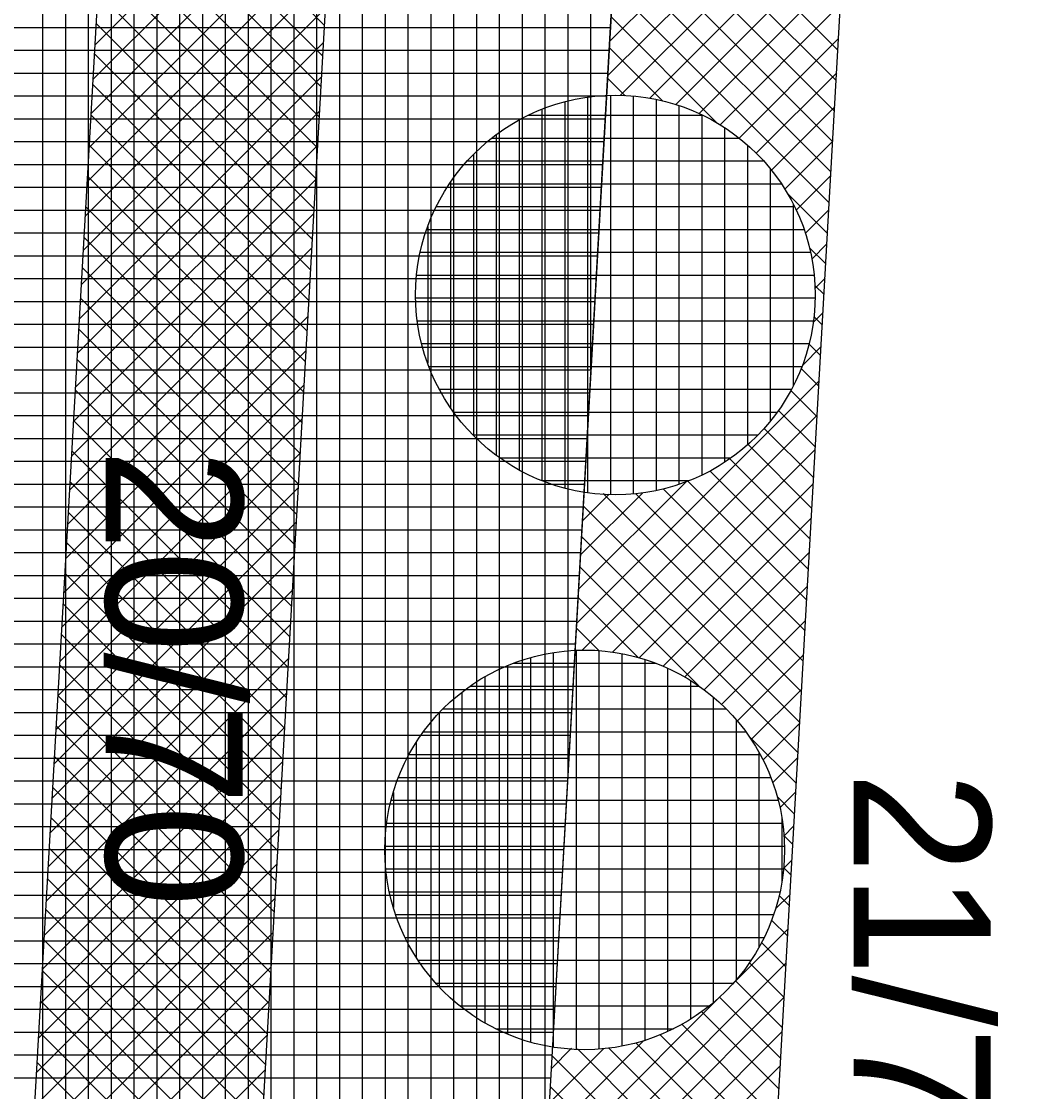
# Model space of a CAD drawing. Extents: x -565346 to -564154, y -1097386 to -1095620.
# Drawn here: x -564268.98 to -564260.14, y -1096745.71 to -1096736.34 of the extents above; entities that cross this region are included whole.
import ezdxf

# ---------------------------------------------------------------- set-up
doc = ezdxf.new("R2010")
doc.units = 0
for name, color, linetype in [('Vrstva 13', 7, 'Continuous'), ('Vrstva 40', 7, 'Continuous'), ('Vrstva 41', 7, 'Continuous'), ('Vrstva 42', 7, 'Continuous'), ('Vrstva 43', 7, 'Continuous'), ('Vrstva 44', 7, 'Continuous')]:
    doc.layers.add(name, color=color, linetype=linetype)

msp = doc.modelspace()

# ---------------------------------------------------------------- linework, layer by layer
at = {"layer": 'Vrstva 13'}
msp.add_line((-564269.4, -1096869.98), (-564261.08, -1096723.43), dxfattribs=at)
at = {"layer": 'Vrstva 41'}
msp.add_lwpolyline([(-564261.2736, -1096726.8397), (-564263.271, -1096726.726), (-564271.397, -1096869.867), (-564273.472, -1096906.437), (-564271.4751, -1096906.5503), (-564269.4, -1096869.98)], close=True, dxfattribs=at)
at = {"layer": 'Vrstva 42'}
for p, q in [((-564266.212, -1096734.4225), (-564268.3359, -1096736.5465)), ((-564261.7022, -1096734.3887), (-564263.8266, -1096736.5132)), ((-564268.2186, -1096734.4791), (-564266.3228, -1096736.3748)), ((-564266.229, -1096734.7224), (-564268.3529, -1096736.8463)), ((-564261.7192, -1096734.6886), (-564263.8436, -1096736.813)), ((-564268.2338, -1096734.7467), (-564266.338, -1096736.6425)), ((-564268.249, -1096735.0144), (-564266.3532, -1096736.9101)), ((-564263.7385, -1096734.9603), (-564261.8423, -1096736.8565)), ((-564261.7362, -1096734.9884), (-564263.734, -1096736.9862)), ((-564266.246, -1096735.0223), (-564268.37, -1096737.1462)), ((-564263.3622, -1096735.0537), (-564261.8271, -1096736.5888)), ((-564268.2641, -1096735.282), (-564266.3684, -1096737.1778)), ((-564263.7536, -1096735.2279), (-564261.8574, -1096737.1241)), ((-564261.7532, -1096735.2883), (-564263.4766, -1096737.0117)), ((-564266.2631, -1096735.3221), (-564268.387, -1096737.4461)), ((-564268.2793, -1096735.5497), (-564266.3836, -1096737.4454)), ((-564263.7688, -1096735.4956), (-564261.8726, -1096737.3918)), ((-564266.2801, -1096735.622), (-564268.404, -1096737.7459)), ((-564261.7702, -1096735.5882), (-564263.248, -1096737.0659)), ((-564263.784, -1096735.7632), (-564261.8878, -1096737.6594)), ((-564268.2945, -1096735.8173), (-564266.3988, -1096737.7131)), ((-564266.2971, -1096735.9219), (-564268.421, -1096738.0458)), ((-564261.7873, -1096735.888), (-564263.0436, -1096737.1444)), ((-564263.7992, -1096736.0309), (-564261.903, -1096737.9271)), ((-564268.3097, -1096736.085), (-564266.414, -1096737.9807)), ((-564266.3141, -1096736.2217), (-564268.438, -1096738.3456)), ((-564261.8043, -1096736.1879), (-564262.8598, -1096737.2434)), ((-564263.8144, -1096736.2985), (-564262.8874, -1096737.2255)), ((-564268.3249, -1096736.3526), (-564266.4292, -1096738.2484)), ((-564261.8213, -1096736.4878), (-564262.6936, -1096737.36)), ((-564266.3311, -1096736.5216), (-564268.4551, -1096738.6455)), ((-564263.8296, -1096736.5662), (-564263.3603, -1096737.0355)), ((-564268.3401, -1096736.6203), (-564266.4444, -1096738.516)), ((-564261.8383, -1096736.7876), (-564262.5439, -1096737.4931)), ((-564266.3482, -1096736.8215), (-564268.4721, -1096738.9454)), ((-564268.3553, -1096736.8879), (-564266.4596, -1096738.7837)), ((-564263.8448, -1096736.8338), (-564263.69, -1096736.9886)), ((-564266.3652, -1096737.1213), (-564268.4891, -1096739.2452)), ((-564268.3705, -1096737.1556), (-564266.4748, -1096739.0513)), ((-564261.8554, -1096737.0875), (-564262.4096, -1096737.6418)), ((-564266.3822, -1096737.4212), (-564268.5061, -1096739.5451)), ((-564268.3857, -1096737.4232), (-564266.49, -1096739.319)), ((-564261.8724, -1096737.3874), (-564262.2919, -1096737.8068)), ((-564266.3992, -1096737.7211), (-564268.5232, -1096739.845)), ((-564268.4009, -1096737.6909), (-564266.5051, -1096739.5866)), ((-564261.8894, -1096737.6872), (-564262.1916, -1096737.9894)), ((-564262.2655, -1096737.8474), (-564261.9182, -1096738.1947)), ((-564268.4161, -1096737.9585), (-564266.5203, -1096739.8543)), ((-564261.9064, -1096737.9871), (-564262.1106, -1096738.1913)), ((-564266.4163, -1096738.0209), (-564268.5402, -1096740.1448)), ((-564268.4313, -1096738.2262), (-564266.5355, -1096740.1219)), ((-564261.9235, -1096738.287), (-564262.0546, -1096738.4181)), ((-564266.4333, -1096738.3208), (-564268.5572, -1096740.4447)), ((-564262.0755, -1096738.3203), (-564261.9334, -1096738.4624)), ((-564268.4465, -1096738.4938), (-564266.5507, -1096740.3896)), ((-564266.4503, -1096738.6207), (-564268.5742, -1096740.7446)), ((-564262.0286, -1096738.65), (-564261.9486, -1096738.73)), ((-564261.9405, -1096738.5868), (-564262.0273, -1096738.6736)), ((-564268.4616, -1096738.7615), (-564266.5659, -1096740.6572)), ((-564266.4673, -1096738.9205), (-564268.5912, -1096741.0444)), ((-564261.9575, -1096738.8867), (-564262.0425, -1096738.9716)), ((-564262.0354, -1096738.9261), (-564261.9638, -1096738.9977)), ((-564268.4768, -1096739.0291), (-564266.5811, -1096740.9249)), ((-564266.4844, -1096739.2204), (-564268.6083, -1096741.3443)), ((-564261.9745, -1096739.1866), (-564262.1388, -1096739.3509)), ((-564262.08, -1096739.1643), (-564261.979, -1096739.2653)), ((-564268.492, -1096739.2968), (-564266.5963, -1096741.1925)), ((-564262.1492, -1096739.378), (-564261.9942, -1096739.533)), ((-564261.9916, -1096739.4864), (-564264.116, -1096741.6109)), ((-564266.5014, -1096739.5203), (-564268.6253, -1096741.6442)), ((-564268.5072, -1096739.5644), (-564266.6115, -1096741.4602)), ((-564262.2388, -1096739.5712), (-564262.0094, -1096739.8006)), ((-564262.0086, -1096739.7863), (-564264.0676, -1096741.8453)), ((-564262.3469, -1096739.7459), (-564262.0246, -1096740.0682)), ((-564266.5184, -1096739.8201), (-564268.6423, -1096741.944)), ((-564268.5224, -1096739.8321), (-564266.6267, -1096741.7278)), ((-564262.4725, -1096739.9032), (-564262.0398, -1096740.3359)), ((-564262.6148, -1096740.0437), (-564262.055, -1096740.6035)), ((-564266.5354, -1096740.12), (-564268.6593, -1096742.2439)), ((-564268.5376, -1096740.0997), (-564266.6419, -1096741.9955)), ((-564262.0256, -1096740.0862), (-564263.8025, -1096741.8631)), ((-564262.7731, -1096740.1683), (-564262.0702, -1096740.8712)), ((-564262.9488, -1096740.2754), (-564262.0854, -1096741.1388)), ((-564266.5524, -1096740.4199), (-564268.6763, -1096742.5437)), ((-564268.5528, -1096740.3674), (-564266.6571, -1096742.2631)), ((-564263.1571, -1096740.3692), (-564264.099, -1096741.311)), ((-564262.0426, -1096740.386), (-564263.5688, -1096741.9122)), ((-564263.358, -1096740.4319), (-564262.1158, -1096741.6741)), ((-564263.1432, -1096740.3639), (-564262.1006, -1096741.4065)), ((-564263.5364, -1096740.4655), (-564264.082, -1096741.0111)), ((-564263.8316, -1096740.478), (-564264.0649, -1096740.7113)), ((-564263.883, -1096740.4726), (-564262.1462, -1096742.2094)), ((-564263.5983, -1096740.4744), (-564262.131, -1096741.9418)), ((-564268.568, -1096740.635), (-564266.6723, -1096742.5308)), ((-564264.0575, -1096740.5809), (-564262.1613, -1096742.4771)), ((-564266.5695, -1096740.7197), (-564268.6934, -1096742.8436)), ((-564262.0597, -1096740.6859), (-564263.3586, -1096741.9849)), ((-564268.5832, -1096740.9027), (-564266.6875, -1096742.7984)), ((-564264.0727, -1096740.8485), (-564262.1765, -1096742.7447)), ((-564266.5865, -1096741.0196), (-564268.7104, -1096743.1435)), ((-564262.0767, -1096740.9858), (-564263.1689, -1096742.078)), ((-564268.5984, -1096741.1703), (-564266.7027, -1096743.0661)), ((-564264.0879, -1096741.1162), (-564263.0467, -1096742.1574)), ((-564262.0937, -1096741.2856), (-564262.9991, -1096742.191)), ((-564266.6035, -1096741.3194), (-564268.7274, -1096743.4433)), ((-564264.1031, -1096741.3838), (-564263.577, -1096741.9099)), ((-564268.6136, -1096741.438), (-564266.7179, -1096743.3337)), ((-564266.6205, -1096741.6193), (-564268.7444, -1096743.7432)), ((-564264.1183, -1096741.6515), (-564263.919, -1096741.8508)), ((-564262.1107, -1096741.5855), (-564262.8461, -1096742.3209)), ((-564268.6288, -1096741.7056), (-564266.7331, -1096743.6014)), ((-564266.6376, -1096741.9192), (-564268.7614, -1096744.0431)), ((-564262.1278, -1096741.8854), (-564262.7087, -1096742.4663)), ((-564268.644, -1096741.9733), (-564266.7483, -1096743.869)), ((-564266.6546, -1096742.219), (-564268.7785, -1096744.3429)), ((-564262.1448, -1096742.1852), (-564262.5873, -1096742.6277)), ((-564268.6592, -1096742.2409), (-564266.7634, -1096744.1367)), ((-564266.6716, -1096742.5189), (-564268.7955, -1096744.6428)), ((-564268.6743, -1096742.5086), (-564266.7786, -1096744.4043)), ((-564262.1618, -1096742.4851), (-564262.4834, -1096742.8067)), ((-564262.6074, -1096742.5967), (-564262.1917, -1096743.0124)), ((-564268.6895, -1096742.7762), (-564266.7938, -1096744.6719)), ((-564262.1788, -1096742.785), (-564262.3984, -1096743.0046)), ((-564266.6886, -1096742.8188), (-564268.8125, -1096744.9427)), ((-564268.7047, -1096743.0439), (-564266.809, -1096744.9396)), ((-564266.7057, -1096743.1186), (-564268.8295, -1096745.2425)), ((-564262.3599, -1096743.127), (-564262.2069, -1096743.28)), ((-564262.1959, -1096743.0848), (-564262.3339, -1096743.2229)), ((-564268.7199, -1096743.3115), (-564266.8242, -1096745.2072)), ((-564266.7227, -1096743.4185), (-564268.8466, -1096745.5424)), ((-564262.2129, -1096743.3847), (-564262.3006, -1096743.4725)), ((-564262.3008, -1096743.469), (-564262.2221, -1096743.5477)), ((-564268.7351, -1096743.5792), (-564266.8394, -1096745.4749)), ((-564266.7397, -1096743.7184), (-564268.8636, -1096745.8422)), ((-564262.2299, -1096743.6846), (-564262.3029, -1096743.7576)), ((-564262.3025, -1096743.7501), (-564262.2373, -1096743.8153)), ((-564268.7503, -1096743.8468), (-564266.8546, -1096745.7425)), ((-564266.7567, -1096744.0182), (-564268.8806, -1096746.1421)), ((-564262.2469, -1096743.9844), (-564262.3735, -1096744.111)), ((-564262.3417, -1096743.9938), (-564262.2525, -1096744.083)), ((-564268.7655, -1096744.1145), (-564266.8698, -1096746.0102)), ((-564262.2639, -1096744.2843), (-564262.7411, -1096744.7615)), ((-564262.4085, -1096744.2099), (-564262.2677, -1096744.3506)), ((-564266.7738, -1096744.3181), (-564268.8976, -1096746.442)), ((-564268.7807, -1096744.3821), (-564266.885, -1096746.2778)), ((-564262.4957, -1096744.4055), (-564262.2829, -1096744.6183)), ((-564266.7908, -1096744.618), (-564268.9146, -1096746.7418)), ((-564268.7959, -1096744.6498), (-564266.9002, -1096746.5455)), ((-564262.281, -1096744.5842), (-564264.0908, -1096746.394)), ((-564262.6016, -1096744.5824), (-564262.2981, -1096744.8859)), ((-564262.7251, -1096744.7418), (-564262.3133, -1096745.1536)), ((-564266.8078, -1096744.9178), (-564268.9317, -1096747.0417)), ((-564268.8111, -1096744.9174), (-564266.9154, -1096746.8131)), ((-564262.8765, -1096744.8969), (-564264.3688, -1096746.3892)), ((-564262.298, -1096744.884), (-564263.8517, -1096746.4378)), ((-564262.8643, -1096744.8853), (-564262.3285, -1096745.4212)), ((-564263.0196, -1096745.013), (-564262.3437, -1096745.6889)), ((-564263.1931, -1096745.1223), (-564262.3589, -1096745.9565)), ((-564266.8248, -1096745.2177), (-564268.9487, -1096747.3416)), ((-564268.8263, -1096745.1851), (-564266.9306, -1096747.0808)), ((-564262.315, -1096745.1839), (-564263.6374, -1096746.5063)), ((-564263.3851, -1096745.2132), (-564262.3741, -1096746.2241)), ((-564263.527, -1096745.2645), (-564264.3713, -1096746.1089)), ((-564263.8341, -1096745.3298), (-564262.4045, -1096746.7594)), ((-564263.5975, -1096745.2836), (-564262.3893, -1096746.4918)), ((-564263.8804, -1096745.3351), (-564264.3543, -1096745.809)), ((-564264.1601, -1096745.3319), (-564264.3373, -1096745.5091)), ((-564264.331, -1096745.3986), (-564262.4349, -1096747.2947)), ((-564264.1096, -1096745.3372), (-564262.4197, -1096747.0271)), ((-564266.8418, -1096745.5176), (-564268.9657, -1096747.6414)), ((-564268.8415, -1096745.4527), (-564266.9458, -1096747.3484)), ((-564262.332, -1096745.4838), (-564263.4436, -1096746.5953)), ((-564264.3462, -1096745.6662), (-564263.386, -1096746.6264))]:
    msp.add_line(p, q, dxfattribs=at)
msp.add_lwpolyline([(-564265.767, -1096726.584), (-564267.764, -1096726.471), (-564277.965, -1096906.182), (-564275.968, -1096906.295), (-564273.893, -1096869.725)], close=True, dxfattribs=at)
at = {"layer": 'Vrstva 43'}
for p, q in [((-564263.99, -1096739.3926), (-564263.99, -1096607.101)), ((-564264.19, -1096742.916), (-564264.19, -1096610.6243)), ((-564264.39, -1096746.4394), (-564264.39, -1096614.1476)), ((-564264.59, -1096749.9628), (-564264.59, -1096617.6709)), ((-564264.79, -1096753.4862), (-564264.79, -1096621.1941)), ((-564264.99, -1096757.0096), (-564264.99, -1096624.7174)), ((-564265.19, -1096760.533), (-564265.19, -1096628.2407)), ((-564265.39, -1096764.0564), (-564265.39, -1096631.764)), ((-564265.59, -1096767.5798), (-564265.59, -1096635.2872)), ((-564265.79, -1096771.1032), (-564265.79, -1096638.8105)), ((-564265.99, -1096774.6266), (-564265.99, -1096642.3338)), ((-564266.19, -1096778.15), (-564266.19, -1096645.857)), ((-564266.39, -1096781.6734), (-564266.39, -1096649.3803)), ((-564266.59, -1096785.1968), (-564266.59, -1096652.9036)), ((-564266.79, -1096788.7202), (-564266.79, -1096656.4269)), ((-564266.99, -1096792.2436), (-564266.99, -1096659.9501)), ((-564267.19, -1096795.767), (-564267.19, -1096663.4734)), ((-564267.39, -1096799.2904), (-564267.39, -1096666.9967)), ((-564267.59, -1096802.8138), (-564267.59, -1096670.52)), ((-564267.79, -1096806.3372), (-564267.79, -1096674.0432)), ((-564267.99, -1096809.8606), (-564267.99, -1096677.5665)), ((-564268.19, -1096813.384), (-564268.19, -1096681.0898)), ((-564268.39, -1096816.9074), (-564268.39, -1096684.613)), ((-564268.59, -1096820.4308), (-564268.59, -1096688.1363)), ((-564268.79, -1096823.9542), (-564268.79, -1096691.6596)), ((-564270.8312, -1096736.39), (-564263.8196, -1096736.39)), ((-564270.8425, -1096736.59), (-564263.8309, -1096736.59)), ((-564270.8539, -1096736.79), (-564263.8423, -1096736.79)), ((-564270.8652, -1096736.99), (-564263.8536, -1096736.99)), ((-564270.8766, -1096737.19), (-564263.865, -1096737.19)), ((-564270.8879, -1096737.39), (-564263.8763, -1096737.39)), ((-564270.8993, -1096737.59), (-564263.8877, -1096737.59)), ((-564270.9106, -1096737.79), (-564263.899, -1096737.79)), ((-564270.922, -1096737.99), (-564263.9104, -1096737.99)), ((-564270.9333, -1096738.19), (-564263.9217, -1096738.19)), ((-564270.9447, -1096738.39), (-564263.9331, -1096738.39)), ((-564270.956, -1096738.59), (-564263.9444, -1096738.59)), ((-564270.9674, -1096738.79), (-564263.9558, -1096738.79)), ((-564270.9788, -1096738.99), (-564263.9671, -1096738.99)), ((-564270.9901, -1096739.19), (-564263.9785, -1096739.19)), ((-564271.0015, -1096739.39), (-564263.9899, -1096739.39)), ((-564271.0128, -1096739.59), (-564264.0012, -1096739.59)), ((-564271.0242, -1096739.79), (-564264.0126, -1096739.79)), ((-564271.0355, -1096739.99), (-564264.0239, -1096739.99)), ((-564271.0469, -1096740.19), (-564264.0353, -1096740.19)), ((-564271.0582, -1096740.39), (-564264.0466, -1096740.39)), ((-564271.0696, -1096740.59), (-564264.058, -1096740.59)), ((-564271.0809, -1096740.79), (-564264.0693, -1096740.79)), ((-564271.0923, -1096740.99), (-564264.0807, -1096740.99)), ((-564271.1036, -1096741.19), (-564264.092, -1096741.19)), ((-564271.115, -1096741.39), (-564264.1034, -1096741.39)), ((-564271.1264, -1096741.59), (-564264.1147, -1096741.59)), ((-564271.1377, -1096741.79), (-564264.1261, -1096741.79)), ((-564271.1491, -1096741.99), (-564264.1374, -1096741.99)), ((-564271.1604, -1096742.19), (-564264.1488, -1096742.19)), ((-564271.1718, -1096742.39), (-564264.1601, -1096742.39)), ((-564271.1831, -1096742.59), (-564264.1715, -1096742.59)), ((-564271.1945, -1096742.79), (-564264.1828, -1096742.79)), ((-564271.2058, -1096742.99), (-564264.1942, -1096742.99)), ((-564271.2172, -1096743.19), (-564264.2056, -1096743.19)), ((-564271.2285, -1096743.39), (-564264.2169, -1096743.39)), ((-564271.2399, -1096743.59), (-564264.2283, -1096743.59)), ((-564271.2512, -1096743.79), (-564264.2396, -1096743.79)), ((-564271.2626, -1096743.99), (-564264.251, -1096743.99)), ((-564271.274, -1096744.19), (-564264.2623, -1096744.19)), ((-564271.2853, -1096744.39), (-564264.2737, -1096744.39)), ((-564271.2967, -1096744.59), (-564264.285, -1096744.59)), ((-564271.308, -1096744.79), (-564264.2964, -1096744.79)), ((-564271.3194, -1096744.99), (-564264.3077, -1096744.99)), ((-564271.3307, -1096745.19), (-564264.3191, -1096745.19)), ((-564271.3421, -1096745.39), (-564264.3304, -1096745.39)), ((-564271.3534, -1096745.59), (-564264.3418, -1096745.59))]:
    msp.add_line(p, q, dxfattribs=at)
msp.add_lwpolyline([(-564272.8992, -1096931.5097), (-564271.4751, -1096906.5503), (-564273.472, -1096906.437), (-564263.271, -1096726.726), (-564261.2736, -1096726.8397), (-564260.1405, -1096706.8718)], dxfattribs=at)
at = {"layer": 'Vrstva 44'}
for p, q in [((-564263.82, -1096736.9863), (-564263.82, -1096740.4831)), ((-564264.22, -1096737.0422), (-564264.22, -1096740.4256)), ((-564264.02, -1096737.0028), (-564264.02, -1096740.4657)), ((-564263.62, -1096736.9922), (-564263.62, -1096740.4754)), ((-564263.42, -1096737.0205), (-564263.42, -1096740.4452)), ((-564263.22, -1096737.0761), (-564263.22, -1096740.3913)), ((-564264.5393, -1096737.16), (-564263.0156, -1096737.16)), ((-564264.42, -1096737.1072), (-564264.42, -1096740.3607)), ((-564263.02, -1096737.1579), (-564263.02, -1096740.3117)), ((-564264.62, -1096737.2029), (-564264.62, -1096740.2652)), ((-564262.82, -1096737.2691), (-564262.82, -1096740.1973)), ((-564264.8588, -1096737.36), (-564262.6941, -1096737.36)), ((-564264.82, -1096737.3306), (-564264.82, -1096740.1364)), ((-564262.62, -1096737.4228), (-564262.62, -1096740.0461)), ((-564265.02, -1096737.5055), (-564265.02, -1096739.9627)), ((-564265.073, -1096737.56), (-564262.481, -1096737.56)), ((-564262.42, -1096737.6294), (-564262.42, -1096739.8367)), ((-564265.2279, -1096737.76), (-564262.3232, -1096737.76)), ((-564265.22, -1096737.7479), (-564265.22, -1096739.721)), ((-564265.3443, -1096737.96), (-564262.2089, -1096737.96)), ((-564262.22, -1096737.9374), (-564262.22, -1096739.5311)), ((-564265.4289, -1096738.16), (-564262.1245, -1096738.16)), ((-564265.42, -1096738.1351), (-564265.42, -1096739.3304)), ((-564265.4841, -1096738.36), (-564262.0669, -1096738.36)), ((-564265.5156, -1096738.56), (-564262.0364, -1096738.56)), ((-564265.5245, -1096738.76), (-564262.0284, -1096738.76)), ((-564265.511, -1096738.96), (-564262.0428, -1096738.96)), ((-564265.4725, -1096739.16), (-564262.08, -1096739.16)), ((-564265.4083, -1096739.36), (-564262.1429, -1096739.36)), ((-564265.3171, -1096739.56), (-564262.2358, -1096739.56)), ((-564265.1927, -1096739.76), (-564262.36, -1096739.76)), ((-564265.0225, -1096739.96), (-564262.5303, -1096739.96)), ((-564264.787, -1096740.16), (-564262.7647, -1096740.16)), ((-564264.4219, -1096740.36), (-564263.1335, -1096740.36)), ((-564264.12, -1096741.8474), (-564264.12, -1096745.3413)), ((-564263.92, -1096741.8503), (-564263.92, -1096745.3389)), ((-564264.52, -1096741.9094), (-564264.52, -1096745.2778)), ((-564264.32, -1096741.8668), (-564264.32, -1096745.3204)), ((-564263.72, -1096741.8757), (-564263.72, -1096745.3117)), ((-564263.52, -1096741.9252), (-564263.52, -1096745.2608)), ((-564264.72, -1096741.9806), (-564264.72, -1096745.2079)), ((-564264.6725, -1096741.96), (-564263.4243, -1096741.96)), ((-564263.32, -1096742.0036), (-564263.32, -1096745.1846)), ((-564264.92, -1096742.0798), (-564264.92, -1096745.1077)), ((-564263.12, -1096742.111), (-564263.12, -1096745.0777)), ((-564265.12, -1096742.2127), (-564265.12, -1096744.9748)), ((-564265.0459, -1096742.16), (-564263.0453, -1096742.16)), ((-564262.92, -1096742.2558), (-564262.92, -1096744.9309)), ((-564265.32, -1096742.3965), (-564265.32, -1096744.7908)), ((-564265.2845, -1096742.36), (-564262.806, -1096742.36)), ((-564262.72, -1096742.4535), (-564262.72, -1096744.7332)), ((-564265.4577, -1096742.56), (-564262.6364, -1096742.56)), ((-564265.52, -1096742.6538), (-564265.52, -1096744.5336)), ((-564265.5825, -1096742.76), (-564262.5082, -1096742.76)), ((-564262.52, -1096742.7384), (-564262.52, -1096744.4464)), ((-564265.6755, -1096742.96), (-564262.417, -1096742.96)), ((-564265.7411, -1096743.16), (-564262.3526, -1096743.16)), ((-564265.72, -1096743.0903), (-564265.72, -1096744.0979)), ((-564265.7793, -1096743.36), (-564262.3127, -1096743.36)), ((-564262.32, -1096743.3173), (-564262.32, -1096743.8817)), ((-564265.7939, -1096743.56), (-564262.297, -1096743.56)), ((-564265.7862, -1096743.76), (-564262.3056, -1096743.76)), ((-564265.756, -1096743.96), (-564262.3369, -1096743.96)), ((-564265.7018, -1096744.16), (-564262.3919, -1096744.16)), ((-564265.6176, -1096744.36), (-564262.4729, -1096744.36)), ((-564265.5032, -1096744.56), (-564262.5893, -1096744.56)), ((-564265.3492, -1096744.76), (-564262.7421, -1096744.76)), ((-564265.1391, -1096744.96), (-564262.9553, -1096744.96)), ((-564264.8243, -1096745.16), (-564263.2672, -1096745.16))]:
    msp.add_line(p, q, dxfattribs=at)
for centre in [(-564263.7762, -1096738.7339), (-564264.0461, -1096743.5939)]:
    msp.add_circle(centre, 1.75, dxfattribs=at)

# ---------------------------------------------------------------- texts
at = {"layer": 'Vrstva 40'}
for s, p in [('20/70', (-564268.24, -1096740.08)), ('21/70', (-564261.69, -1096742.91))]:
    msp.add_text(s, height=1.2, rotation=270, dxfattribs=at).set_placement(p)

doc.saveas('drawing.dxf')
